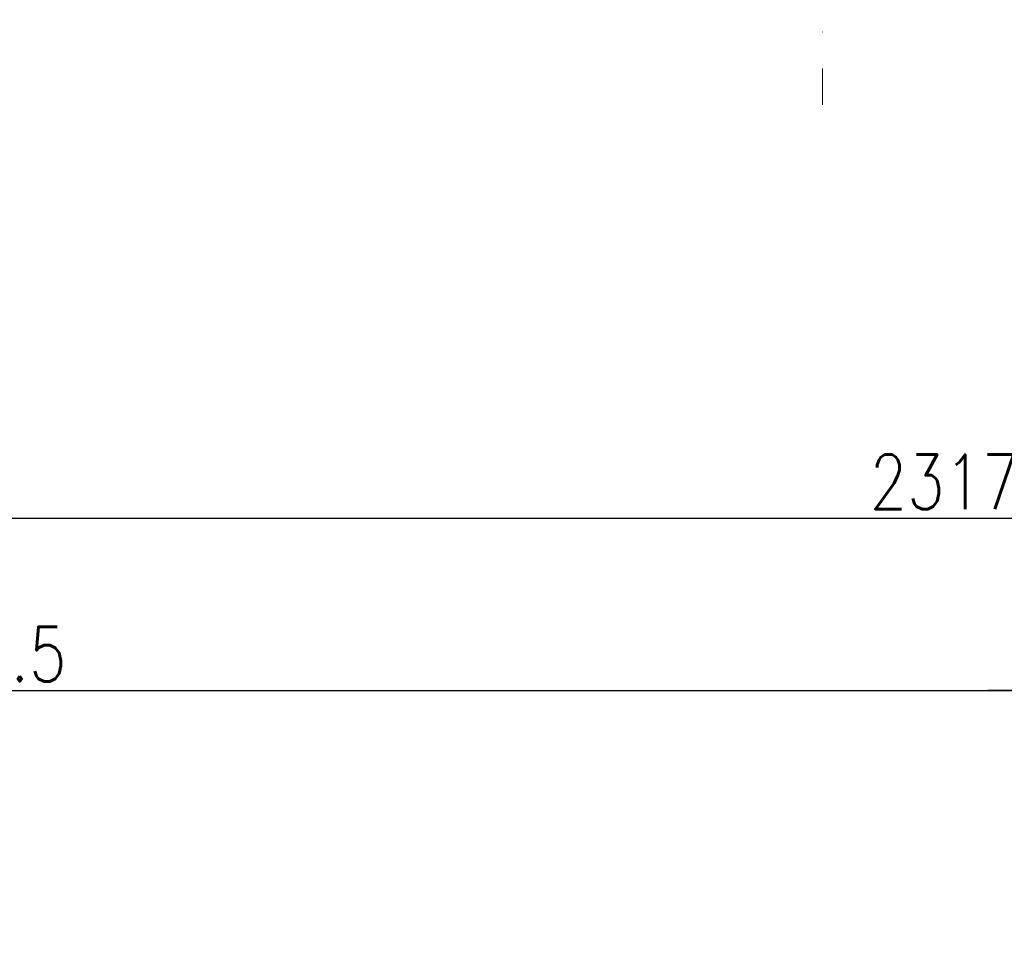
# Model space of a CAD drawing. Header units: millimetres. Extents: x 22865 to 60762, y -18816 to 15611.
# Tile 345 of 517: x 37002 to 37273, y 8943 to 9195. Entities that reach past the tile are written whole.
import ezdxf

# ---------------------------------------------------------------- set-up
doc = ezdxf.new("R2010")
doc.units = ezdxf.units.MM
doc.linetypes.add('1_12', pattern=[3, 1, -1, 0, -1])
doc.layers.add('OSIE SCIAN', color=151, linetype='Continuous', lineweight=18, plot=False)
doc.layers.add('WYMIARY', color=6, linetype='Continuous')
doc.styles.add('1-100', font='simplex.shx', dxfattribs={"width": 0.8, "height": 15})
doc.dimstyles.new('1-100', dxfattribs={"dimscale": 0.5, "dimtxt": 100, "dimasz": 1, "dimexe": 0.18, "dimexo": 0.0625, "dimgap": 5, "dimtad": 1, "dimdec": 1, "dimzin": 0, "dimdsep": 46, "dimtxsty": '1-100', "dimblk1": 'K', "dimblk2": 'K', "dimsah": 1, "dimcen": 0.09, "dimse1": 1, "dimse2": 1, "dimadec": 0, "dimazin": 0, "dimtfac": 1, "dimtdec": 1, "dimtofl": 0, "dimtmove": 0, "dimatfit": 3, "dimldrblk": 'K', "dimfxl": 0, "dimtolj": 1, "dimtzin": 0, "dimarcsym": 0})

# ---------------------------------------------------------------- blocks, each defined once
blk = doc.blocks.new('K')
for p, q in [((0, -19.11411989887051), (0, 19.11411989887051)), ((-19.11411989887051, 0), (19.11411989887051, 0))]:
    blk.add_line(p, q)
blk.add_circle((0, 0), 2.016107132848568)
blk = doc.blocks.new('*D386')
at = {"layer": 'WYMIARY', "color": 0, "lineweight": -2}
blk.add_line((36705.96645047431, 9010.229368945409), (37277.46645047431, 9010.229368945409), dxfattribs=at)
at = {"layer": 'WYMIARY', "color": 0, "linetype": 'ByBlock', "lineweight": -2, "xscale": 0.5, "yscale": 0.5, "zscale": 0.5, "rotation": 180}
blk.add_blockref('K', (36705.46645047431, 9010.229368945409), dxfattribs=at)
at = {"layer": 'WYMIARY', "color": 0, "linetype": 'ByBlock', "lineweight": -2, "xscale": 0.5, "yscale": 0.5, "zscale": 0.5}
blk.add_blockref('K', (37277.96645047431, 9010.229368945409), dxfattribs=at)
at = {"layer": 'WYMIARY', "color": 0, "insert": (36991.71645047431, 9020.229368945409), "char_height": 15, "attachment_point": 5, "style": '1-100'}
blk.add_mtext('\\A1;572.5', dxfattribs=at)
blk = doc.blocks.new('*D387')
at = {"layer": 'WYMIARY', "color": 0, "lineweight": -2}
blk.add_line((37278.46645047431, 9010.229368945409), (37849.96645047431, 9010.229368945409), dxfattribs=at)
at = {"layer": 'WYMIARY', "color": 0, "linetype": 'ByBlock', "lineweight": -2, "xscale": 0.5, "yscale": 0.5, "zscale": 0.5, "rotation": 180}
blk.add_blockref('K', (37277.96645047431, 9010.229368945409), dxfattribs=at)
at = {"layer": 'WYMIARY', "color": 0, "linetype": 'ByBlock', "lineweight": -2, "xscale": 0.5, "yscale": 0.5, "zscale": 0.5}
blk.add_blockref('K', (37850.46645047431, 9010.229368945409), dxfattribs=at)
at = {"layer": 'WYMIARY', "color": 0, "insert": (37564.21645047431, 9020.229368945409), "char_height": 15, "attachment_point": 5, "style": '1-100'}
blk.add_mtext('\\A1;572.5', dxfattribs=at)
blk = doc.blocks.new('*D391')
at = {"layer": 'WYMIARY', "color": 0, "lineweight": -2}
blk.add_line((36105.96645047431, 9057.68140410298), (38422.46645047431, 9057.68140410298), dxfattribs=at)
at = {"layer": 'WYMIARY', "color": 0, "linetype": 'ByBlock', "lineweight": -2, "xscale": 0.5, "yscale": 0.5, "zscale": 0.5, "rotation": 180}
blk.add_blockref('K', (36105.46645047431, 9057.68140410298), dxfattribs=at)
at = {"layer": 'WYMIARY', "color": 0, "linetype": 'ByBlock', "lineweight": -2, "xscale": 0.5, "yscale": 0.5, "zscale": 0.5}
blk.add_blockref('K', (38422.96645047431, 9057.68140410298), dxfattribs=at)
at = {"layer": 'WYMIARY', "color": 0, "insert": (37264.21645047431, 9067.68140410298), "char_height": 15, "attachment_point": 5, "style": '1-100'}
blk.add_mtext('\\A1;2317.5', dxfattribs=at)

msp = doc.modelspace()

# ---------------------------------------------------------------- linework, layer by layer
at = {"layer": 'OSIE SCIAN', "linetype": '1_12', "lineweight": 15, "ltscale": 10}
msp.add_line((37222.96645047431, 10505.86272090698), (37222.96645047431, 9167.21125686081), dxfattribs=at)

# ---------------------------------------------------------------- dimensions: what is measured, and where the dimension line sits
at = {"layer": 'WYMIARY'}
for base, p1, p2, picture, middle in [((38422.96645047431, 9057.68140410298), (36105.46645047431, 9067.238464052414), (38422.96645047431, 9067.238464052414), '*D391', (37264.21645047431, 9067.68140410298)), ((37277.96645047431, 9010.229368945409), (36705.46645047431, 8956.30037750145), (37277.96645047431, 8956.30037750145), '*D386', (36991.71645047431, 9020.229368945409)), ((37850.46645047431, 9010.229368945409), (37277.96645047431, 8943.132804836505), (37850.46645047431, 8943.132804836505), '*D387', (37564.21645047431, 9020.229368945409))]:
    dim = msp.add_linear_dim(base=base, p1=p1, p2=p2, dimstyle='1-100', dxfattribs=at)
    dim.commit()
    dim.dimension.update_dxf_attribs({"geometry": picture, "text_midpoint": middle})

doc.saveas('drawing.dxf')
